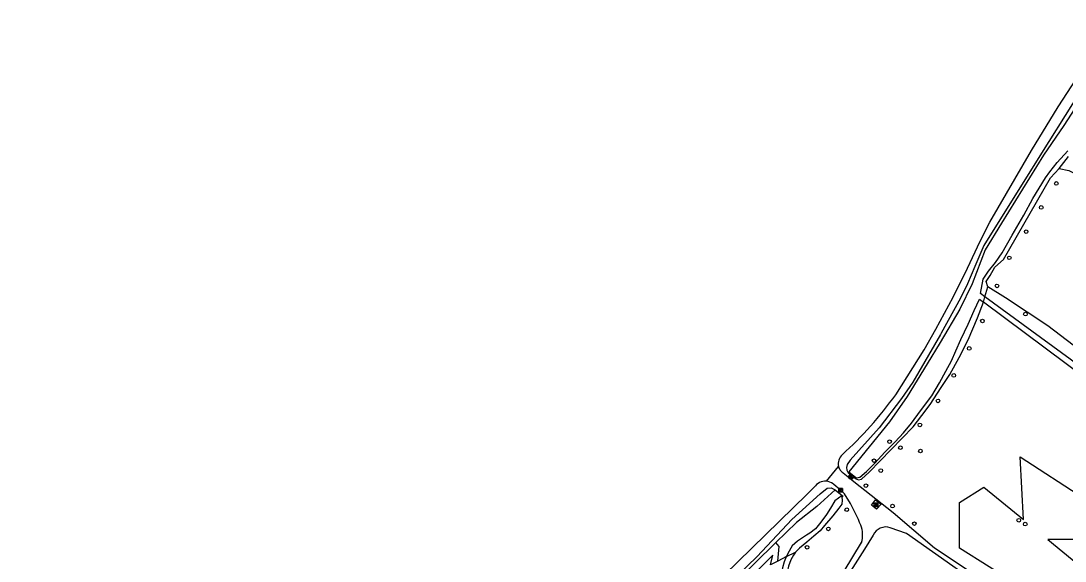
# Model space of a CAD drawing. Extents: x 159628 to 160723, y 388176 to 389416.
# Drawn here: x 160107.4 to 160387.1, y 389197.1 to 389341.8 of the extents above; entities that cross this region are included whole.
import ezdxf

# ---------------------------------------------------------------- set-up
doc = ezdxf.new("R2010")
doc.units = 0
for name, color, linetype in [('IMGEO_Boom', 7, 'Continuous'), ('IMGEO_Grasland_agrarisch', 7, 'Continuous'), ('IMGEO_Grasland_overig', 7, 'Continuous'), ('IMGEO_Loofbos', 7, 'Continuous'), ('IMGEO_Oever', 7, 'Continuous'), ('IMGEO_Rijbaan_lokaal_halfverhard', 7, 'Continuous'), ('IMGEO_Rioolput', 7, 'Continuous'), ('IMGEO_Waterloop', 7, 'Continuous')]:
    doc.layers.add(name, color=color, linetype=linetype)

msp = doc.modelspace()

# ---------------------------------------------------------------- linework, layer by layer
at = {"layer": 'IMGEO_Boom'}
for centre in [(160384.71, 389298.27), (160380.68, 389291.82), (160376.63, 389285.35), (160372.12, 389278.34), (160368.81, 389270.84), (160364.93, 389261.43), (160376.45, 389263.28), (160361.38, 389254.09), (160357.24, 389246.85), (160353.03, 389240.02), (160348.17, 389233.61), (160340.05, 389229.13), (160342.96, 389227.51), (160348.31, 389226.61), (160335.88, 389224.04), (160337.7, 389221.38), (160333.72, 389217.35), (160328.58, 389210.91), (160340.86, 389211.88), (160374.66, 389208.09), (160323.66, 389205.75), (160346.69, 389207.17), (160376.38, 389207.04), (160317.96, 389200.83)]:
    msp.add_circle(centre, 0.489, dxfattribs=at)
at = {"layer": 'IMGEO_Grasland_agrarisch'}
msp.add_lwpolyline([(160366.35, 389270.56), (160365.91, 389271.96), (160366.96, 389273.62), (160368.26, 389275.86), (160370.58, 389277.93), (160383.18, 389299.74), (160385.44, 389302.24)], dxfattribs=at)
at = {"layer": 'IMGEO_Grasland_overig'}
for points in [[(160397.32, 389332.76), (160380.72, 389306.38), (160365.29, 389281.6), (160362.91, 389276.05), (160360.93, 389271.36), (160359.01, 389267.52), (160353.9, 389258.19), (160353.69, 389257.8), (160346.29, 389245.04), (160343.24, 389240.7), (160337.28, 389232.83), (160329.54, 389224.18), (160328.71, 389223.04), (160328.48, 389222.22), (160328.62, 389221.51), (160328.89, 389220.93), (160328.97, 389220.86), (160329.97, 389220.02), (160330.83, 389219.3), (160331.77, 389218.89), (160332.49, 389219.04), (160334.56, 389220.95), (160346.41, 389233.12), (160348.73, 389236.12), (160350.9, 389239.04), (160353.87, 389243.63), (160356.23, 389247.14), (160358.67, 389251.64), (160361.12, 389256.41), (160363.57, 389262.29), (160365.21, 389266.46)], [(160385.44, 389302.24), (160387.94, 389305.48)], [(160385.44, 389302.24), (160388.06, 389301.76), (160393.78, 389298.79), (160436.52, 389264.73), (160449.98, 389254.02), (160455.81, 389249.56)], [(160365.55, 389267.93), (160366.35, 389270.56)], [(160445.49, 389231.66), (160445.54, 389229.69), (160447.71, 389225.21), (160445.28, 389221.46), (160441.76, 389219.96), (160438.62, 389219.52), (160435.79, 389220.27), (160429.83, 389224.29), (160407.66, 389240.86), (160382.42, 389260.14), (160371.06, 389267.61), (160366.35, 389270.56)], [(160291.38, 389185.58), (160304.6, 389198.38), (160313.9, 389208.3), (160321.47, 389215.12), (160323.33, 389216.71), (160324.44, 389216.77), (160325.46, 389216.26)], [(160327.4, 389214.74), (160327.55, 389214.62), (160327.26, 389214.24), (160327.36, 389213.43), (160327.27, 389212.36), (160326.49, 389211.35), (160324.85, 389209.27), (160322.65, 389206.71), (160321.46, 389205.24), (160319.77, 389203.78), (160317.85, 389202.18), (160315.95, 389200.62), (160314.85, 389199.55)], [(160314.85, 389199.55), (160314.31, 389198.77), (160313.59, 389197.46), (160313.01, 389195.82), (160312.71, 389194.54), (160312.35, 389192.87), (160312.03, 389190.71), (160311.62, 389187.55), (160311.17, 389184.52), (160310.28, 389183.13), (160309.14, 389180.38), (160308.2, 389178.94)]]:
    msp.add_lwpolyline(points, dxfattribs=at)
at = {"layer": 'IMGEO_Loofbos'}
msp.add_lwpolyline([(160375.9, 389208.28), (160375.04, 389225.03), (160409.1, 389202.89), (160382.45, 389202.9), (160394.51, 389193), (160409.12, 389193.63), (160403.72, 389188.24), (160397.99, 389188.2), (160378.64, 389188.08), (160366.68, 389195.62), (160358.79, 389200.62), (160358.79, 389212.84), (160365.3, 389216.97), (160375.9, 389208.28)], dxfattribs=at)
at = {"layer": 'IMGEO_Oever'}
msp.add_lwpolyline([(160312.46, 389198.34), (160314.85, 389199.55)], dxfattribs=at)
at = {"layer": 'IMGEO_Rijbaan_lokaal_halfverhard'}
for points in [[(160341.69, 389241.66), (160349.32, 389253.7), (160352.42, 389259.23), (160357.1, 389267.77), (160360.96, 389275.59), (160364.35, 389282.79), (160366.86, 389287.86), (160378.03, 389307.08), (160385.23, 389318.8), (160395, 389333.88), (160400.16, 389341.78)], [(160323.14, 389218.52), (160326.4, 389222.48)], [(160326.86, 389221.49), (160327.34, 389220.97), (160327.62, 389220.75), (160329.4, 389219.33), (160330.46, 389218.49), (160340.99, 389210.16), (160352.05, 389200.65), (160387.89, 389176.94)], [(160107.05, 389038.68), (160114.8, 389042.59), (160120.19, 389045.79), (160126.21, 389049.19), (160130.13, 389051.39), (160134.06, 389054.01), (160139.62, 389058.04), (160147.88, 389063.45), (160152.25, 389066.63), (160162.97, 389073.86), (160184.41, 389089.62), (160192.62, 389095.99), (160202.95, 389104.22), (160207.82, 389108.22), (160211.46, 389111.5), (160214.73, 389114.59), (160218.77, 389118.23), (160229.33, 389128.5), (160255.09, 389153.67), (160317.97, 389215.02), (160319.9, 389216.91)], [(160329.61, 389212.55), (160327.98, 389215.19), (160327.92, 389215.28), (160326.84, 389216.22), (160325.15, 389217.66), (160324.92, 389217.86)], [(160336.54, 389211.01), (160335.19, 389212.14), (160336.32, 389213.51), (160337.76, 389212.37), (160336.54, 389211.01)], [(160388.57, 389174.94), (160370.94, 389185.93), (160344.58, 389204.57), (160340.25, 389206.09)], [(160335.68, 389204.05), (160333.34, 389200.37), (160323.83, 389185.32), (160322.89, 389184.05)], [(160321.34, 389184.15), (160323.01, 389186.34), (160332.52, 389202.08)]]:
    msp.add_lwpolyline(points, dxfattribs=at)
for centre, radius, start, end in [((160253.41, 389305.91), 109.18, 312.6549, 323.9532), ((160329.36, 389223.26), 3.06, 129.9136, 194.6969), ((160329.36, 389223.26), 3.06, 194.6493, 215.3089), ((160322.86, 389215.02), 3.51, 85.4527, 147.5073), ((160322.86, 389215.03), 3.5, 53.905, 85.3858), ((160223.56, 389158.43), 119.06, 23.9611, 27.0335), ((160325.63, 389204.2), 7.21, 342.8728, 20.9504), ((160339.06, 389202.61), 3.67, 71.1701, 156.8387)]:
    msp.add_arc(centre, radius, start, end, dxfattribs=at)
at = {"layer": 'IMGEO_Rioolput'}
for p, q in [((160329.2, 389219.28), (160329.2, 389220.13)), ((160329.27, 389220.2), (160330.12, 389220.2)), ((160329.68, 389219.98), (160329.71, 389219.98)), ((160330.2, 389220.13), (160330.2, 389219.28)), ((160330.12, 389219.2), (160329.27, 389219.2)), ((160329.71, 389219.42), (160329.68, 389219.42)), ((160326.42, 389215.71), (160326.42, 389216.56)), ((160326.49, 389216.64), (160327.35, 389216.64)), ((160327.35, 389215.64), (160326.49, 389215.64)), ((160326.93, 389215.86), (160326.9, 389215.86)), ((160326.91, 389216.42), (160326.93, 389216.42)), ((160327.42, 389216.56), (160327.42, 389215.71)), ((160335.95, 389211.79), (160335.95, 389212.64)), ((160336.02, 389212.72), (160336.87, 389212.72)), ((160336.87, 389211.71), (160336.02, 389211.71)), ((160336.46, 389211.94), (160336.43, 389211.94)), ((160336.44, 389212.49), (160336.46, 389212.49)), ((160336.95, 389212.64), (160336.95, 389211.79))]:
    msp.add_line(p, q, dxfattribs=at)
for points in [[(160329.2, 389219.28), (160329.2, 389220.13)], [(160329.27, 389220.2), (160330.12, 389220.2)], [(160329.78, 389219.9), (160329.53, 389219.9), (160329.53, 389219.5)], [(160329.53, 389219.5), (160329.66, 389219.5), (160329.66, 389219.66), (160329.67, 389219.66)], [(160329.71, 389219.82), (160329.66, 389219.82), (160329.66, 389219.74)], [(160329.66, 389219.74), (160329.71, 389219.74)], [(160329.71, 389219.63), (160329.79, 389219.5), (160329.92, 389219.5), (160329.86, 389219.63)], [(160330.2, 389220.13), (160330.2, 389219.28)], [(160330.12, 389219.2), (160329.27, 389219.2)], [(160326.42, 389215.71), (160326.42, 389216.56)], [(160326.49, 389216.64), (160327.35, 389216.64)], [(160327.35, 389215.64), (160326.49, 389215.64)], [(160327.01, 389216.33), (160326.75, 389216.34), (160326.75, 389215.94)], [(160326.75, 389215.94), (160326.88, 389215.94), (160326.88, 389216.1), (160326.89, 389216.1)], [(160326.93, 389216.26), (160326.88, 389216.26), (160326.88, 389216.17)], [(160326.88, 389216.17), (160326.93, 389216.17)], [(160326.94, 389216.07), (160327.01, 389215.94), (160327.15, 389215.94), (160327.08, 389216.06)], [(160327.42, 389216.56), (160327.42, 389215.71)], [(160335.95, 389211.79), (160335.95, 389212.64)], [(160336.02, 389212.72), (160336.87, 389212.72)], [(160336.87, 389211.71), (160336.02, 389211.71)], [(160336.54, 389212.41), (160336.28, 389212.41), (160336.28, 389212.01)], [(160336.28, 389212.01), (160336.41, 389212.01), (160336.41, 389212.18), (160336.42, 389212.18)], [(160336.46, 389212.33), (160336.41, 389212.33), (160336.41, 389212.25)], [(160336.41, 389212.25), (160336.46, 389212.25)], [(160336.47, 389212.15), (160336.54, 389212.01), (160336.68, 389212.01), (160336.61, 389212.14)], [(160336.95, 389212.64), (160336.95, 389211.79)]]:
    msp.add_lwpolyline(points, dxfattribs=at)
for centre, radius, start, end in [((160329.27, 389220.13), 0.0765, 91.552, 178.448), ((160329.27, 389220.13), 0.0765, 91.552, 178.448), ((160329.67, 389219.61), 0.0533, 26.0293, 88.6989), ((160329.72, 389219.72), 0.0964, 77.0061, 93.1865), ((160329.69, 389219.93), 0.19, 274.7715, 282.9687), ((160329.73, 389219.78), 0.0378, 276.6634, 79.6772), ((160329.78, 389219.79), 0.109, 350.3612, 89.416), ((160329.78, 389219.79), 0.112, 277.5842, 350.9817), ((160329.77, 389219.57), 0.108, 29.5134, 73.7905), ((160330.12, 389220.13), 0.0765, 1.552, 88.448), ((160330.12, 389220.13), 0.0765, 1.552, 88.448), ((160329.27, 389219.28), 0.0765, 181.552, 268.448), ((160329.27, 389219.28), 0.0765, 181.552, 268.448), ((160330.12, 389219.28), 0.0765, 271.552, 358.448), ((160330.12, 389219.28), 0.0765, 271.552, 358.448), ((160326.49, 389216.56), 0.0765, 91.552, 178.448), ((160326.49, 389216.56), 0.0765, 91.552, 178.448), ((160326.49, 389215.71), 0.0765, 181.552, 268.448), ((160326.49, 389215.71), 0.0765, 181.552, 268.448), ((160326.89, 389216.05), 0.0533, 26.0293, 88.6989), ((160326.94, 389216.16), 0.0964, 77.0061, 93.1865), ((160326.92, 389216.36), 0.19, 274.7715, 282.9687), ((160326.95, 389216.22), 0.0378, 276.6634, 79.6772), ((160327.01, 389216.22), 0.109, 350.3612, 89.416), ((160327, 389216.22), 0.112, 277.5842, 350.9817), ((160326.99, 389216.01), 0.108, 29.5134, 73.7905), ((160327.34, 389216.56), 0.0765, 1.552, 88.448), ((160327.34, 389216.56), 0.0765, 1.552, 88.448), ((160327.34, 389215.71), 0.0765, 271.552, 358.448), ((160327.34, 389215.71), 0.0765, 271.552, 358.448), ((160336.02, 389212.64), 0.0765, 91.552, 178.448), ((160336.02, 389212.64), 0.0765, 91.552, 178.448), ((160336.02, 389211.79), 0.0765, 181.552, 268.448), ((160336.02, 389211.79), 0.0765, 181.552, 268.448), ((160336.42, 389212.12), 0.0533, 26.0293, 88.6989), ((160336.47, 389212.24), 0.0964, 77.0061, 93.1865), ((160336.44, 389212.44), 0.19, 274.7715, 282.9687), ((160336.48, 389212.29), 0.0378, 276.6634, 79.6772), ((160336.54, 389212.3), 0.109, 350.3612, 89.416), ((160336.53, 389212.3), 0.112, 277.5842, 350.9817), ((160336.52, 389212.09), 0.108, 29.5134, 73.7905), ((160336.87, 389212.64), 0.0765, 1.552, 88.448), ((160336.87, 389212.64), 0.0765, 1.552, 88.448), ((160336.87, 389211.79), 0.0765, 271.552, 358.448), ((160336.87, 389211.79), 0.0765, 271.552, 358.448)]:
    msp.add_arc(centre, radius, start, end, dxfattribs=at)
for centre, major_axis, ratio, start_param, end_param in [((160329.68, 389219.7), (-0.387, 0.002), 0.722429, 4.712389, 7.853982), ((160329.71, 389219.7), (-0.39, 0.002), 0.717154, 1.570796, 4.712389), ((160326.91, 389216.14), (-0.387, 0.002), 0.722429, 4.712389, 7.853982), ((160326.93, 389216.14), (-0.39, 0.002), 0.717154, 1.570796, 4.712389), ((160336.43, 389212.21), (-0.387, 0.002), 0.722429, 4.712389, 7.853982), ((160336.46, 389212.21), (-0.39, 0.002), 0.717154, 1.570796, 4.712389)]:
    msp.add_ellipse(centre, major_axis=major_axis, ratio=ratio, start_param=start_param, end_param=end_param, dxfattribs=at)
at = {"layer": 'IMGEO_Waterloop'}
for points in [[(160397.35, 389330.16), (160386.72, 389313.77), (160381.28, 389305.87), (160370, 389287.62), (160365.61, 389280.51), (160362.19, 389271.38), (160358.89, 389264.6), (160353.61, 389255.64), (160350.15, 389250), (160344.75, 389241.21), (160340.06, 389234.42), (160329.13, 389221.07), (160331.04, 389219.54), (160331.17, 389219.43), (160332.13, 389219.61), (160333.84, 389221.17), (160336.07, 389223.38), (160338.74, 389226.28), (160341.52, 389229.1), (160343.81, 389231.48), (160345.92, 389234.08), (160348.34, 389237.42), (160351.37, 389241.42), (160353.39, 389244.85), (160355.16, 389247.97), (160356.63, 389250.78), (160357.82, 389253.45), (160359.17, 389256.5), (160361.13, 389260.57), (160362.75, 389264.24), (160364.15, 389267.25), (160365.21, 389266.46)], [(160365.55, 389267.93), (160364.43, 389268.76), (160365.14, 389272.62), (160366.54, 389274.8), (160368.41, 389277.09), (160370.24, 389279.69), (160372.87, 389284.4), (160376.05, 389289.76), (160378.4, 389294.26), (160381.83, 389299.75), (160383.01, 389301.41), (160384.93, 389303.86), (160387.77, 389307.01)], [(160365.21, 389266.46), (160365.55, 389267.93)], [(160454.91, 389212.43), (160441.09, 389214.41), (160425.97, 389223.33), (160407.48, 389236.56), (160388.39, 389251.17), (160365.55, 389267.93)], [(160444.6, 389211.89), (160440.51, 389212.52), (160424.66, 389221.85), (160406.41, 389235.58), (160387.36, 389249.96), (160365.21, 389266.46)], [(160325.46, 389216.26), (160320.54, 389211.75), (160315.11, 389207.52), (160309.63, 389202.13)], [(160327.4, 389214.74), (160325.41, 389213.27), (160324.19, 389211.3), (160323.12, 389209.59), (160321.62, 389207.57), (160320.22, 389205.79), (160318.66, 389204.63), (160317.77, 389204.08), (160315.41, 389202.49), (160314.01, 389201.27), (160312.81, 389199.19), (160312.46, 389198.34)], [(160325.46, 389216.26), (160327.4, 389214.74)], [(160309.63, 389202.13), (160298.05, 389190.77), (160272.97, 389166.24), (160271.51, 389164.8), (160262.86, 389156.37)], [(160310.13, 389197.15), (160310.52, 389201.08), (160309.63, 389202.13)], [(160308.2, 389196.17), (160308.81, 389198.71), (160300.7, 389190.58), (160299.41, 389189.41), (160297.31, 389187.22), (160295.79, 389185.84), (160294.8, 389184.62), (160278.27, 389168.3), (160276.81, 389167.02), (160269.1, 389159.42), (160270.86, 389159.34)], [(160307.84, 389178.04), (160307.16, 389178.4), (160309.18, 389183.25), (160310.31, 389185.91), (160310.46, 389187.78), (160310.83, 389190.35), (160311.07, 389192.92), (160311.44, 389195.39), (160311.93, 389197.05), (160312.46, 389198.34)], [(160310.13, 389197.15), (160308.2, 389196.17)], [(160312.46, 389198.34), (160310.13, 389197.15)]]:
    msp.add_lwpolyline(points, dxfattribs=at)

doc.saveas('drawing.dxf')
